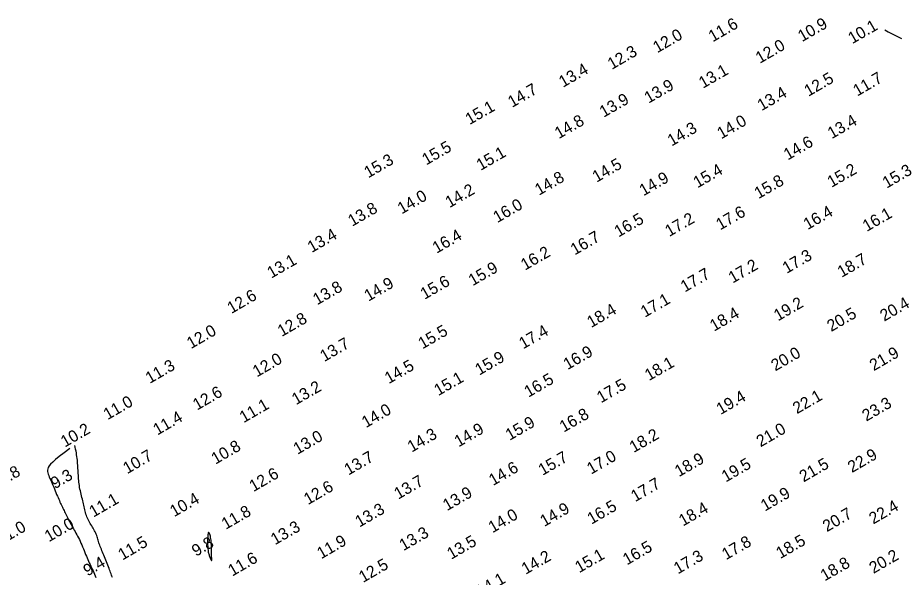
# Model space of a CAD drawing. Extents: x 3024098 to 3056816, y 418252 to 509144.
# Drawn here: x 3036317.9 to 3036694.1, y 420173.2 to 420411.8 of the extents above; entities that cross this region are included whole.
import ezdxf

# ---------------------------------------------------------------- set-up
doc = ezdxf.new("R2010")
doc.units = 0
doc.layers.add('V-CHAN-CONT-EL10', color=7, linetype='Continuous')
doc.layers.add('V-TOPO-SOUN-0911', color=7, linetype='Continuous')

msp = doc.modelspace()

# ---------------------------------------------------------------- linework, layer by layer
at = {"layer": 'V-CHAN-CONT-EL10'}
for points in [[(3036687.49, 420406.63), (3036688.95, 420405.83), (3036690.3, 420405.11), (3036691.53, 420404.46), (3036692.67, 420403.88), (3036693.7, 420403.35), (3036694.64, 420402.86)], [(3036340.16, 420228.05), (3036337.64, 420226.2), (3036335.6, 420224.65), (3036334.01, 420223.37), (3036332.81, 420222.31), (3036331.94, 420221.44), (3036331.34, 420220.7), (3036330.96, 420220.05), (3036330.75, 420219.46), (3036330.65, 420218.89), (3036330.65, 420218.32), (3036330.74, 420217.74), (3036330.9, 420217.16), (3036331.12, 420216.57), (3036331.38, 420215.95), (3036331.67, 420215.31), (3036331.98, 420214.63), (3036332.29, 420213.92), (3036332.61, 420213.17), (3036332.93, 420212.41), (3036333.25, 420211.63), (3036333.57, 420210.85), (3036333.89, 420210.07), (3036334.2, 420209.31), (3036334.5, 420208.57), (3036334.8, 420207.86), (3036335.1, 420207.18), (3036335.38, 420206.52), (3036335.66, 420205.9), (3036335.93, 420205.3), (3036336.19, 420204.72), (3036336.45, 420204.17), (3036336.69, 420203.64), (3036336.94, 420203.13), (3036337.17, 420202.63), (3036337.4, 420202.14), (3036337.64, 420201.65), (3036337.88, 420201.16), (3036338.13, 420200.66), (3036338.38, 420200.14), (3036338.65, 420199.59), (3036338.94, 420199.02), (3036339.24, 420198.42), (3036339.55, 420197.8), (3036339.88, 420197.16), (3036340.21, 420196.52), (3036340.56, 420195.87), (3036340.91, 420195.22), (3036341.27, 420194.57), (3036341.63, 420193.93), (3036341.99, 420193.3), (3036342.36, 420192.66), (3036342.73, 420192.02), (3036343.1, 420191.37), (3036343.46, 420190.7), (3036343.83, 420190.01), (3036344.18, 420189.29), (3036344.54, 420188.55), (3036344.88, 420187.78), (3036345.23, 420186.98), (3036345.56, 420186.18), (3036345.9, 420185.37), (3036346.23, 420184.57), (3036346.55, 420183.77), (3036346.87, 420182.99), (3036347.18, 420182.23), (3036347.5, 420181.49), (3036347.81, 420180.77), (3036348.12, 420180.06), (3036348.43, 420179.36), (3036348.74, 420178.67), (3036349.06, 420177.99), (3036349.38, 420177.31), (3036349.7, 420176.62), (3036350.02, 420175.94), (3036350.34, 420175.26), (3036350.65, 420174.57), (3036350.94, 420173.87), (3036351.22, 420173.17)], [(3036358.28, 420173.1), (3036358.08, 420173.63), (3036357.88, 420174.16), (3036357.68, 420174.7), (3036357.48, 420175.25), (3036357.27, 420175.82), (3036357.05, 420176.41), (3036356.82, 420177.02), (3036356.58, 420177.66), (3036356.33, 420178.33), (3036356.06, 420179.02), (3036355.79, 420179.73), (3036355.51, 420180.45), (3036355.22, 420181.17), (3036354.94, 420181.89), (3036354.65, 420182.59), (3036354.37, 420183.27), (3036354.09, 420183.92), (3036353.83, 420184.55), (3036353.57, 420185.16), (3036353.32, 420185.74), (3036353.09, 420186.31), (3036352.87, 420186.86), (3036352.67, 420187.4), (3036352.49, 420187.94), (3036352.33, 420188.46), (3036352.18, 420188.98), (3036352.04, 420189.5), (3036351.9, 420190.01), (3036351.75, 420190.52), (3036351.59, 420191.03), (3036351.41, 420191.54), (3036351.2, 420192.04), (3036350.96, 420192.55), (3036350.69, 420193.05), (3036350.4, 420193.56), (3036350.09, 420194.08), (3036349.77, 420194.59), (3036349.44, 420195.11), (3036349.12, 420195.64), (3036348.81, 420196.18), (3036348.5, 420196.72), (3036348.21, 420197.28), (3036347.94, 420197.84), (3036347.68, 420198.41), (3036347.43, 420198.99), (3036347.2, 420199.58), (3036346.99, 420200.17), (3036346.8, 420200.77), (3036346.63, 420201.38), (3036346.48, 420201.99), (3036346.33, 420202.62), (3036346.2, 420203.25), (3036346.06, 420203.89), (3036345.93, 420204.54), (3036345.79, 420205.2), (3036345.64, 420205.87), (3036345.48, 420206.55), (3036345.31, 420207.24), (3036345.13, 420207.94), (3036344.95, 420208.65), (3036344.78, 420209.37), (3036344.61, 420210.09), (3036344.45, 420210.82), (3036344.31, 420211.55), (3036344.19, 420212.29), (3036344.09, 420213.03), (3036344, 420213.78), (3036343.92, 420214.52), (3036343.86, 420215.25), (3036343.81, 420215.99), (3036343.76, 420216.72), (3036343.72, 420217.43), (3036343.68, 420218.15), (3036343.64, 420218.85), (3036343.6, 420219.55), (3036343.56, 420220.26), (3036343.51, 420220.96), (3036343.46, 420221.67), (3036343.4, 420222.4), (3036343.33, 420223.13), (3036343.24, 420223.88), (3036343.15, 420224.64), (3036343.03, 420225.42), (3036342.91, 420226.21), (3036342.76, 420227.01), (3036342.6, 420227.81), (3036342.42, 420228.62), (3036342.21, 420229.44)]]:
    msp.add_lwpolyline(points, dxfattribs=at)
msp.add_lwpolyline([(3036400.44, 420184.14), (3036400.44, 420184.82), (3036400.44, 420185.51), (3036400.45, 420186.22), (3036400.45, 420186.92), (3036400.43, 420187.62), (3036400.4, 420188.3), (3036400.35, 420188.96), (3036400.26, 420189.58), (3036400.15, 420190.16), (3036400.02, 420190.7), (3036399.89, 420191.17), (3036399.74, 420191.56), (3036399.6, 420191.88), (3036399.46, 420192.1), (3036399.34, 420192.23), (3036399.23, 420192.24), (3036399.15, 420192.16), (3036399.07, 420191.98), (3036399.02, 420191.71), (3036398.97, 420191.37), (3036398.94, 420190.96), (3036398.91, 420190.5), (3036398.89, 420189.98), (3036398.87, 420189.42), (3036398.86, 420188.84), (3036398.86, 420188.23), (3036398.86, 420187.62), (3036398.87, 420187.01), (3036398.89, 420186.41), (3036398.92, 420185.84), (3036398.96, 420185.3), (3036399.02, 420184.81), (3036399.08, 420184.36), (3036399.16, 420183.94), (3036399.25, 420183.55), (3036399.34, 420183.18), (3036399.45, 420182.82), (3036399.57, 420182.47), (3036399.7, 420182.12), (3036399.84, 420181.76), (3036399.98, 420181.41), (3036400.13, 420181.09), (3036400.27, 420180.8), (3036400.39, 420180.56), (3036400.5, 420180.39), (3036400.58, 420180.3), (3036400.64, 420180.31), (3036400.67, 420180.42), (3036400.67, 420180.64), (3036400.65, 420180.94), (3036400.61, 420181.32), (3036400.57, 420181.78), (3036400.52, 420182.3), (3036400.48, 420182.88), (3036400.45, 420183.49)], close=True, dxfattribs=at)

# ---------------------------------------------------------------- texts
at = {"layer": 'V-TOPO-SOUN-0911'}
for s, p in [('11.6 ', (3036614.15, 420401.26)), ('10.9 ', (3036652.25, 420401.35)), ('10.1 ', (3036673.65, 420400.48)), ('12.0 ', (3036590.48, 420396.59)), ('12.0 ', (3036634.22, 420392.1)), ('12.3 ', (3036571.14, 420389.51)), ('13.4 ', (3036550.34, 420381.89)), ('13.1 ', (3036610, 420381.48)), ('12.5 ', (3036654.93, 420378.02)), ('11.7 ', (3036675.77, 420378.15)), ('14.7 ', (3036528.62, 420373.3)), ('13.9 ', (3036586.79, 420375.1)), ('13.4 ', (3036634.99, 420371.92)), ('13.9 ', (3036567.67, 420369.1)), ('15.1 ', (3036510.5, 420365.96)), ('14.8 ', (3036548.57, 420359.98)), ('14.3 ', (3036596.67, 420356.86)), ('14.0 ', (3036617.81, 420359.91)), ('13.4 ', (3036664.91, 420359.98)), ('14.6 ', (3036646.17, 420350.9)), ('15.5 ', (3036492.03, 420348.76)), ('15.1 ', (3036515.22, 420346.44)), ('15.3 ', (3036467.34, 420343.28)), ('14.5 ', (3036564.64, 420341.41)), ('15.4 ', (3036607.66, 420339.01)), ('15.2 ', (3036664.78, 420339.21)), ('15.3 ', (3036688.3, 420338.88)), ('14.8 ', (3036540.11, 420335.86)), ('14.9 ', (3036584.66, 420335.63)), ('15.8 ', (3036633.68, 420334.39)), ('14.2 ', (3036501.95, 420330.55)), ('14.0 ', (3036481.59, 420327.89)), ('16.0 ', (3036522.34, 420324.18)), ('13.8 ', (3036460.48, 420322.64)), ('17.6 ', (3036617.34, 420321.07)), ('16.4 ', (3036654.61, 420321.2)), ('16.1 ', (3036679.82, 420320.43)), ('16.5 ', (3036573.99, 420318.05)), ('17.2 ', (3036595.62, 420318.25)), ('13.4 ', (3036443.22, 420311.42)), ('16.4 ', (3036496.47, 420311.13)), ('16.7 ', (3036555.33, 420310.4)), ('13.1 ', (3036426.01, 420300.51)), ('16.2 ', (3036534.14, 420303.91)), ('17.3 ', (3036645.68, 420302.53)), ('18.7 ', (3036669.11, 420300.86)), ('15.9 ', (3036511.83, 420297.28)), ('17.2 ', (3036622.65, 420298.4)), ('17.7 ', (3036602.25, 420294.59)), ('13.8 ', (3036445.52, 420289.11)), ('14.9 ', (3036467.4, 420290.69)), ('15.6 ', (3036491.32, 420291.48)), ('12.6 ', (3036409, 420285.44)), ('17.1 ', (3036585.23, 420283.84)), ('19.2 ', (3036641.98, 420282.29)), ('20.4 ', (3036687.25, 420282.16)), ('18.4 ', (3036562.35, 420279.43)), ('18.4 ', (3036614.71, 420277.89)), ('20.5 ', (3036664.67, 420277.76)), ('12.8 ', (3036430.46, 420275.63)), ('12.0 ', (3036391.76, 420270.44)), ('15.5 ', (3036490.42, 420270.35)), ('17.4 ', (3036533.35, 420270.35)), ('13.7 ', (3036448.57, 420264.93)), ('15.9 ', (3036514.65, 420259.16)), ('16.9 ', (3036552.28, 420261.49)), ('20.0 ', (3036640.84, 420260.96)), ('21.9 ', (3036682.79, 420261.03)), ('11.3 ', (3036374.16, 420255.61)), ('12.0 ', (3036419.85, 420258.4)), ('14.5 ', (3036476.09, 420255.52)), ('18.1 ', (3036586.97, 420256.81)), ('15.1 ', (3036497.18, 420250.41)), ('16.5 ', (3036535.6, 420249.74)), ('17.5 ', (3036566.54, 420247.35)), ('12.6 ', (3036394.34, 420244.24)), ('13.2 ', (3036436.53, 420246.53)), ('11.0 ', (3036356.23, 420240.16)), ('19.4 ', (3036617.5, 420242.36)), ('22.1 ', (3036650.06, 420242.7)), ('11.1 ', (3036414.24, 420238.9)), ('14.0 ', (3036466.34, 420236.75)), ('23.3 ', (3036679.64, 420239.54)), ('11.4 ', (3036377.41, 420233.6)), ('16.8 ', (3036550.64, 420234.85)), ('15.9 ', (3036527.61, 420231.37)), ('10.2 ', (3036338.01, 420228.48)), ('13.0 ', (3036437.17, 420225.4)), ('14.3 ', (3036485.84, 420226.32)), ('14.9 ', (3036505.82, 420228.55)), ('18.2 ', (3036580.46, 420226.15)), ('21.0 ', (3036634.55, 420228.58)), ('10.8 ', (3036402.21, 420221.2)), ('10.7 ', (3036364.58, 420217.13)), ('22.9 ', (3036673.51, 420217.62)), ('13.7 ', (3036458.87, 420216.54)), ('15.7 ', (3036541.62, 420216.44)), ('17.0 ', (3036562.3, 420216.93)), ('18.9 ', (3036599.75, 420215.85)), ('19.5 ', (3036619.72, 420213.59)), ('21.5 ', (3036652.89, 420213.62)), ('10.8 ', (3036308.25, 420210.37)), ('14.6 ', (3036520.52, 420212.08)), ('9.3', (3036333.77, 420210.71)), ('12.6 ', (3036418.39, 420209.49)), ('13.7 ', (3036480.13, 420206.27)), ('12.6 ', (3036441.65, 420203.95)), ('17.7 ', (3036581.08, 420205.19)), ('10.4 ', (3036384.59, 420198.79)), ('13.9 ', (3036500.9, 420201.38)), ('19.9 ', (3036636.4, 420201.19)), ('11.1 ', (3036350.16, 420198.61)), ('16.5 ', (3036562.47, 420195.61)), ('18.4 ', (3036601.49, 420194.82)), ('22.4 ', (3036682.59, 420195.67)), ('11.8 ', (3036406.58, 420193.41)), ('13.3 ', (3036463.53, 420194.36)), ('14.0 ', (3036520.31, 420191.96)), ('14.9 ', (3036542.37, 420194.62)), ('20.7 ', (3036662.81, 420192.39)), ('10.0 ', (3036331.17, 420188.09)), ('11.0 ', (3036310.66, 420186.78)), ('13.3 ', (3036427.57, 420186.82)), ('13.3 ', (3036482.33, 420184.32)), ('11.5 ', (3036362.5, 420180.29)), ('9.8', (3036393.91, 420181.9)), ('11.9 ', (3036447.26, 420180.84)), ('13.5 ', (3036502.69, 420180.65)), ('17.8 ', (3036619.83, 420180.45)), ('18.5 ', (3036642.95, 420180.94)), ('16.5 ', (3036577.6, 420178.25)), ('11.6 ', (3036409.36, 420173.47)), ('14.2 ', (3036534.43, 420174.25)), ('15.1 ', (3036557.25, 420174.92)), ('17.3 ', (3036599.33, 420174.41)), ('20.2 ', (3036682.66, 420174.61)), ('9.4', (3036347.65, 420173.5)), ('12.5 ', (3036465.1, 420170.74)), ('18.8 ', (3036661.86, 420171.4)), ('14.1 ', (3036515.02, 420164.68))]:
    msp.add_text(s, height=5, rotation=30, dxfattribs=at).set_placement(p)

doc.saveas('drawing.dxf')
